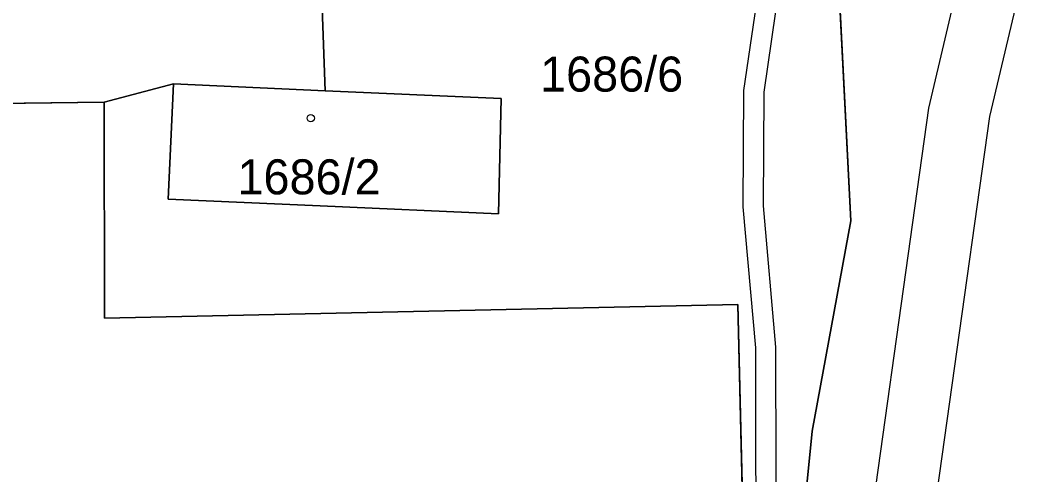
# Model space of a CAD drawing. Extents: x -689422 to -685210, y -987725 to -982160.
# Drawn here: x -686980.26 to -686930.75, y -985140.37 to -985118.31 of the extents above; entities that cross this region are included whole.
import ezdxf

# ---------------------------------------------------------------- set-up
doc = ezdxf.new("R2010")
doc.units = 0
for name, color, linetype in [('KN_Budovy', 7, 'Continuous'), ('KN_Hranice_parcel', 7, 'Continuous'), ('KN_Parcelni cisla', 7, 'Continuous'), ('KN_Polygon parcely', 7, 'Continuous'), ('KN_POZEMKY_OSTATNI PLOCHA', 7, 'Continuous'), ('KN_POZEMKY_ZASTAVENA PLOCHA', 7, 'Continuous'), ('KN_VYUZITI_20_ostatni plocha_sportoviste', 7, 'Continuous'), ('KN_VYUZITI_26_ostatni plocha_jina plocha', 7, 'Continuous'), ('KN_Věcná břemena k části', 7, 'Continuous'), ('KN_Značky budov', 7, 'Continuous')]:
    doc.layers.add(name, color=color, linetype=linetype)

msp = doc.modelspace()

# ---------------------------------------------------------------- linework, layer by layer
at = {"layer": 'KN_Budovy'}
msp.add_lwpolyline([(-686956.9, -985122.11), (-686965.45, -985121.73), (-686972.83, -985121.4), (-686973.08, -985126.99), (-686965.7, -985127.32), (-686957.04, -985127.7)], close=True, dxfattribs=at)
at = {"layer": 'KN_Hranice_parcel'}
for p, q in [((-686965.62, -985117.23), (-686965.45, -985121.73)), ((-686972.83, -985121.4), (-686976.2, -985122.28)), ((-686965.45, -985121.73), (-686972.83, -985121.4))]:
    msp.add_line(p, q, dxfattribs=at)
for points in [[(-686944.51, -985107.84), (-686940.61, -985114.42), (-686939.92, -985128.05), (-686941.8, -985138.27), (-686942.54, -985145.72), (-686940.41, -985165.22), (-686942.44, -985173.01), (-686944.04, -985176.36)], [(-686976.2, -985122.28), (-687001.63, -985122.61), (-687001.65, -985119.22), (-687010.83, -985119.36), (-687015.07, -985119.42)], [(-686965.45, -985121.73), (-686956.9, -985122.11), (-686957.04, -985127.7), (-686965.7, -985127.32), (-686973.08, -985126.99), (-686972.83, -985121.4)], [(-686944.04, -985176.36), (-686944.62, -985165.7), (-686945.41, -985132.11), (-686976.17, -985132.78), (-686976.2, -985122.28)]]:
    msp.add_lwpolyline(points, dxfattribs=at)
at = {"layer": 'KN_Polygon parcely'}
for points in [[(-686989.76, -985102.51), (-687002.35, -985100.92), (-687014.57, -985117.89), (-687015.07, -985119.42), (-687010.83, -985119.36), (-687001.65, -985119.22), (-687001.63, -985122.61), (-686976.2, -985122.28), (-686972.83, -985121.4), (-686965.45, -985121.73), (-686965.62, -985117.23), (-686989.65, -985117.79)], [(-686944.51, -985107.84), (-686945.38, -985110.41), (-686965.68, -985103.52), (-686965.62, -985117.23), (-686965.45, -985121.73), (-686956.9, -985122.11), (-686957.04, -985127.7), (-686965.7, -985127.32), (-686973.08, -985126.99), (-686972.83, -985121.4), (-686976.2, -985122.28), (-686976.17, -985132.78), (-686945.41, -985132.11), (-686944.62, -985165.7), (-686944.04, -985176.36), (-686942.44, -985173.01), (-686940.41, -985165.22), (-686942.54, -985145.72), (-686941.8, -985138.27), (-686939.92, -985128.05), (-686940.61, -985114.42)], [(-686906.29, -985186.13), (-686903.41, -985184.42), (-686859.57, -985159.71), (-686856, -985157.19), (-686853.97, -985152.22), (-686853.36, -985151.54), (-686849.84, -985138.85), (-686943.44, -985104.66), (-686944.51, -985107.84), (-686940.61, -985114.42), (-686939.92, -985128.05), (-686941.8, -985138.27), (-686942.54, -985145.72), (-686940.41, -985165.22), (-686942.44, -985173.01), (-686944.04, -985176.36), (-686930.88, -985176.88), (-686919.45, -985179.67), (-686912.25, -985181.63)], [(-687029.52, -985179.83), (-686961.35, -985176.97), (-686960.9, -985175.29), (-686951.79, -985175.16), (-686951.73, -985176.85), (-686948.92, -985176.93), (-686948.63, -985176.65), (-686944.04, -985176.36), (-686944.62, -985165.7), (-686945.41, -985132.11), (-686976.17, -985132.78), (-686976.2, -985122.28), (-687001.63, -985122.61), (-687001.65, -985119.22), (-687010.83, -985119.36), (-687015.07, -985119.42), (-687026.4, -985154.31), (-687033.27, -985179.82)], [(-686965.45, -985121.73), (-686972.83, -985121.4), (-686973.08, -985126.99), (-686965.7, -985127.32), (-686957.04, -985127.7), (-686956.9, -985122.11)]]:
    msp.add_lwpolyline(points, close=True, dxfattribs=at)
at = {"layer": 'KN_POZEMKY_OSTATNI PLOCHA'}
for p, q in [((-686940.61, -985114.42), (-686939.92, -985128.05)), ((-686939.92, -985128.05), (-686940.61, -985114.42)), ((-686965.62, -985117.23), (-686965.45, -985121.73)), ((-686965.45, -985121.73), (-686965.62, -985117.23)), ((-686972.83, -985121.4), (-686976.2, -985122.28)), ((-686976.2, -985122.28), (-686972.83, -985121.4)), ((-686972.83, -985121.4), (-686973.08, -985126.99)), ((-686965.45, -985121.73), (-686972.83, -985121.4)), ((-686956.9, -985122.11), (-686965.45, -985121.73)), ((-686976.2, -985122.28), (-687001.63, -985122.61)), ((-687001.63, -985122.61), (-686976.2, -985122.28)), ((-686976.17, -985132.78), (-686976.2, -985122.28)), ((-686976.2, -985122.28), (-686976.17, -985132.78)), ((-686957.04, -985127.7), (-686956.9, -985122.11)), ((-686973.08, -985126.99), (-686965.7, -985127.32)), ((-686965.7, -985127.32), (-686957.04, -985127.7)), ((-686939.92, -985128.05), (-686941.8, -985138.27)), ((-686941.8, -985138.27), (-686939.92, -985128.05)), ((-686945.41, -985132.11), (-686976.17, -985132.78)), ((-686976.17, -985132.78), (-686945.41, -985132.11)), ((-686944.62, -985165.7), (-686945.41, -985132.11)), ((-686945.41, -985132.11), (-686944.62, -985165.7)), ((-686941.8, -985138.27), (-686942.54, -985145.72)), ((-686942.54, -985145.72), (-686941.8, -985138.27))]:
    msp.add_line(p, q, dxfattribs=at)
at = {"layer": 'KN_POZEMKY_ZASTAVENA PLOCHA'}
for p, q in [((-686973.08, -985126.99), (-686972.83, -985121.4)), ((-686972.83, -985121.4), (-686965.45, -985121.73)), ((-686965.45, -985121.73), (-686956.9, -985122.11)), ((-686956.9, -985122.11), (-686957.04, -985127.7)), ((-686965.7, -985127.32), (-686973.08, -985126.99)), ((-686957.04, -985127.7), (-686965.7, -985127.32))]:
    msp.add_line(p, q, dxfattribs=at)
at = {"layer": 'KN_VYUZITI_20_ostatni plocha_sportoviste'}
for p, q in [((-686939.92, -985128.05), (-686940.61, -985114.42)), ((-686941.8, -985138.27), (-686939.92, -985128.05)), ((-686942.54, -985145.72), (-686941.8, -985138.27))]:
    msp.add_line(p, q, dxfattribs=at)
at = {"layer": 'KN_VYUZITI_26_ostatni plocha_jina plocha'}
for p, q in [((-686940.61, -985114.42), (-686939.92, -985128.05)), ((-686965.62, -985117.23), (-686965.45, -985121.73)), ((-686965.45, -985121.73), (-686965.62, -985117.23)), ((-686972.83, -985121.4), (-686976.2, -985122.28)), ((-686976.2, -985122.28), (-686972.83, -985121.4)), ((-686972.83, -985121.4), (-686973.08, -985126.99)), ((-686965.45, -985121.73), (-686972.83, -985121.4)), ((-686956.9, -985122.11), (-686965.45, -985121.73)), ((-686976.2, -985122.28), (-687001.63, -985122.61)), ((-687001.63, -985122.61), (-686976.2, -985122.28)), ((-686976.17, -985132.78), (-686976.2, -985122.28)), ((-686976.2, -985122.28), (-686976.17, -985132.78)), ((-686957.04, -985127.7), (-686956.9, -985122.11)), ((-686973.08, -985126.99), (-686965.7, -985127.32)), ((-686965.7, -985127.32), (-686957.04, -985127.7)), ((-686939.92, -985128.05), (-686941.8, -985138.27)), ((-686945.41, -985132.11), (-686976.17, -985132.78)), ((-686976.17, -985132.78), (-686945.41, -985132.11)), ((-686944.62, -985165.7), (-686945.41, -985132.11)), ((-686945.41, -985132.11), (-686944.62, -985165.7)), ((-686941.8, -985138.27), (-686942.54, -985145.72))]:
    msp.add_line(p, q, dxfattribs=at)
at = {"layer": 'KN_Věcná břemena k části'}
for points in [[(-686930.66, -985084.98), (-686936.04, -985103.15), (-686937.58, -985106.8), (-686939.05, -985108.74), (-686941.46, -985109.96), (-686942.6, -985111.07), (-686943.05, -985111.51), (-686944.36, -985116.43), (-686945.13, -985121.71), (-686945.16, -985127.36), (-686944.56, -985134.22), (-686944.54, -985146.64)], [(-686943.54, -985146.15), (-686943.56, -985134.18), (-686944.16, -985127.32), (-686944.13, -985121.79), (-686943.38, -985116.63), (-686942.09, -985111.93), (-686940.88, -985110.78), (-686938.39, -985109.52), (-686936.62, -985107.15), (-686935.1, -985103.49), (-686929.83, -985085.7)]]:
    msp.add_lwpolyline(points, dxfattribs=at)
msp.add_lwpolyline([(-686932, -985104.95), (-686932.84, -985108.53), (-686936.15, -985122.57), (-686939.83, -985148.83), (-686940.18, -985166.57), (-686940.78, -985176.49), (-686937.78, -985176.61), (-686937.18, -985166.69), (-686936.83, -985149.07), (-686933.17, -985122.98), (-686930, -985109.57), (-686929.1, -985105.81)], close=True, dxfattribs=at)
at = {"layer": 'KN_Značky budov'}
msp.add_circle((-686966.157, -985123.059), 0.175, dxfattribs=at)

# ---------------------------------------------------------------- texts
at = {"layer": 'KN_Parcelni cisla'}
for s, p in [('1686/6', (-686955.017, -985121.77)), ('1686/2', (-686969.717, -985126.76))]:
    msp.add_text(s, height=1.7, dxfattribs=at).set_placement(p)

doc.saveas('drawing.dxf')
